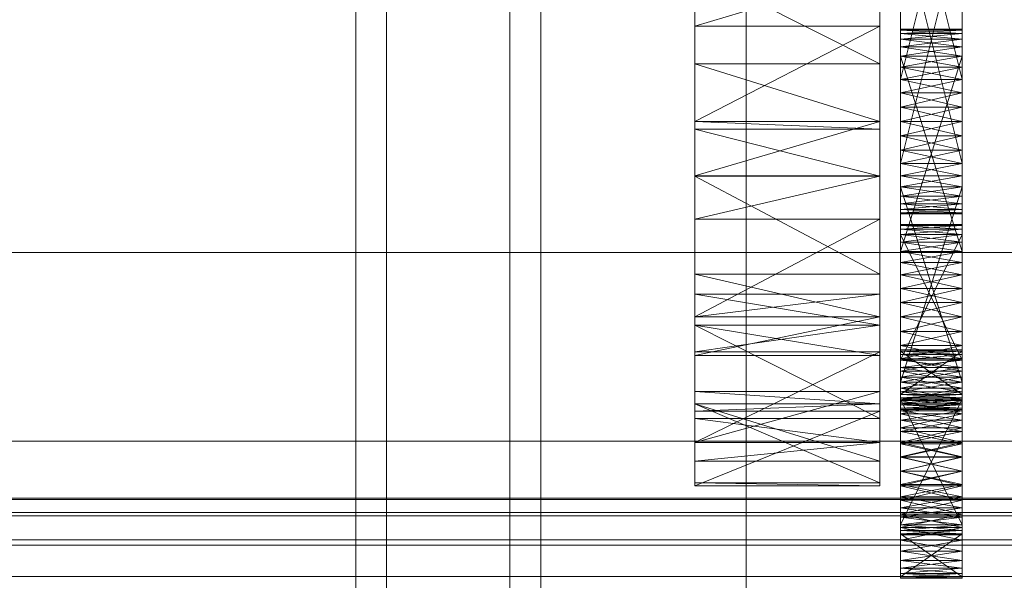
# Model space of a CAD drawing. Header units: millimetres. Extents: x -4738 to 65662, y -68080 to 6847.
# Tile 391 of 656: x 1364 to 1460, y -34729 to -34674. Entities that reach past the tile are written whole.
import ezdxf

# ---------------------------------------------------------------- set-up
doc = ezdxf.new("R2010")
doc.units = ezdxf.units.MM
doc.layers.add('frontal_C03', color=7, linetype='Continuous', lineweight=0)
doc.layers.add('frontal_secador', color=7, linetype='Continuous', lineweight=0)

msp = doc.modelspace()

# ---------------------------------------------------------------- linework, layer by layer
at = {"layer": 'frontal_C03'}
for p, q in [((1435, -34954.179), (1435, -32259.264)), ((1435, -32263.162), (1435, -34958.077)), ((1435, -35437.51), (1435, -32742.595)), ((1435, -32746.492), (1435, -35441.408)), ((-1575.677, -34696.815), (1575.677, -34696.815)), ((-1699.4, -34715.169), (1699.4, -34715.169)), ((1496, -34720.716), (-1496, -34720.716)), ((1496, -34720.834), (-1496, -34720.834)), ((1496, -34722.1), (-1496, -34722.1)), ((1496, -34722.435), (-1496, -34722.435)), ((1496, -34724.774), (-1496, -34724.774)), ((1496, -34725.276), (-1496, -34725.276)), ((-1496, -34728.332), (1496, -34728.332))]:
    msp.add_line(p, q, dxfattribs=at)
at = {"layer": 'frontal_secador'}
for p, q in [((1400, -36000), (1400, -33000)), ((1397, -35940), (1397, -33075)), ((1400, -36000), (1400, -33075)), ((1400, -35940), (1400, -33075)), ((1400, -36000), (1400, -33250)), ((1400, -35140), (1400, -34540)), ((1412, -35140), (1412, -34540)), ((1400, -35134), (1400, -34546)), ((1430, -34711.527), (1430, -34577.639)), ((1448, -34577.639), (1448, -34711.527)), ((1400, -34990), (1400, -34600)), ((1415, -34990), (1415, -34600)), ((1400, -34987), (1400, -34603)), ((1430, -34645.858), (1430, -34689.361)), ((1430, -34645.858), (1430, -34711.527)), ((1448, -34689.361), (1448, -34645.858)), ((1448, -34711.527), (1448, -34645.858)), ((1400, -35100), (1400, -34650)), ((1450, -34651.516), (1450, -34682.642)), ((1456, -34682.642), (1456, -34651.516)), ((1450, -34681.268), (1450, -34653.712)), ((1450, -34686.831), (1450, -34653.712)), ((1450, -34693.05), (1450, -34653.712)), ((1456, -34653.712), (1456, -34681.268)), ((1456, -34653.712), (1456, -34686.831)), ((1456, -34653.712), (1456, -34693.05)), ((1450, -34654.785), (1450, -34679.964)), ((1450, -34654.785), (1450, -34682.642)), ((1450, -34690.413), (1450, -34654.785)), ((1456, -34679.964), (1456, -34654.785)), ((1456, -34682.642), (1456, -34654.785)), ((1456, -34654.785), (1456, -34690.413)), ((1450, -34681.268), (1450, -34655.99)), ((1450, -34655.99), (1450, -34679.964)), ((1456, -34655.99), (1450, -34679.964)), ((1456, -34679.964), (1450, -34655.99)), ((1456, -34655.99), (1456, -34681.268)), ((1456, -34679.964), (1456, -34655.99)), ((1450, -34690.413), (1450, -34660.075)), ((1456, -34660.075), (1456, -34690.413)), ((1450, -34661.483), (1450, -34689.34)), ((1450, -34661.483), (1450, -34691.331)), ((1450, -34661.483), (1450, -34693.05)), ((1456, -34689.34), (1456, -34661.483)), ((1456, -34691.331), (1456, -34661.483)), ((1456, -34693.05), (1456, -34661.483)), ((1450, -34688.135), (1450, -34662.857)), ((1450, -34690.413), (1450, -34662.857)), ((1456, -34662.857), (1456, -34688.135)), ((1456, -34662.857), (1456, -34690.413)), ((1450, -34664.161), (1450, -34689.34)), ((1450, -34688.135), (1450, -34664.161)), ((1456, -34688.135), (1450, -34664.161)), ((1456, -34664.161), (1450, -34688.135)), ((1456, -34689.34), (1456, -34664.161)), ((1456, -34664.161), (1456, -34688.135)), ((1430, -34669.365), (1430, -34684.806)), ((1430, -34678.435), (1430, -34669.365)), ((1430, -34689.361), (1430, -34669.365)), ((1430, -34669.365), (1430, -34674.777)), ((1430, -34703.89), (1430, -34669.365)), ((1430, -34711.527), (1430, -34669.365)), ((1448, -34669.365), (1430, -34674.777)), ((1448, -34678.435), (1430, -34669.365)), ((1448, -34684.806), (1448, -34669.365)), ((1448, -34669.365), (1448, -34678.435)), ((1448, -34669.365), (1448, -34689.361)), ((1448, -34674.777), (1448, -34669.365)), ((1448, -34669.365), (1448, -34703.89)), ((1448, -34669.365), (1448, -34711.527)), ((1430, -34689.353), (1430, -34674.777)), ((1430, -34674.777), (1430, -34684.05)), ((1430, -34689.361), (1430, -34674.777)), ((1448, -34674.777), (1430, -34674.777)), ((1448, -34674.777), (1430, -34684.05)), ((1448, -34674.777), (1448, -34689.353)), ((1448, -34684.05), (1448, -34674.777)), ((1448, -34674.777), (1448, -34689.361)), ((1450, -34675.16), (1450, -34675.05)), ((1456, -34675.16), (1450, -34675.05)), ((1456, -34675.05), (1450, -34675.05)), ((1456, -34675.05), (1450, -34675.16)), ((1450, -34675.05), (1450, -34675.49)), ((1450, -34675.05), (1450, -34676.768)), ((1450, -34675.05), (1450, -34698.99)), ((1450, -34681.268), (1450, -34675.05)), ((1450, -34675.16), (1450, -34676.031)), ((1450, -34675.49), (1450, -34675.16)), ((1450, -34675.16), (1450, -34677.686)), ((1456, -34675.49), (1450, -34675.16)), ((1456, -34675.16), (1450, -34675.16)), ((1456, -34675.16), (1450, -34675.49)), ((1450, -34676.031), (1450, -34675.49)), ((1456, -34676.031), (1450, -34675.49)), ((1456, -34675.49), (1450, -34675.49)), ((1456, -34675.49), (1450, -34676.031)), ((1450, -34675.49), (1450, -34676.768)), ((1456, -34675.16), (1456, -34675.05)), ((1456, -34675.49), (1456, -34675.05)), ((1456, -34676.768), (1456, -34675.05)), ((1456, -34698.99), (1456, -34675.05)), ((1456, -34675.05), (1456, -34681.268)), ((1456, -34676.031), (1456, -34675.16)), ((1456, -34675.16), (1456, -34675.49)), ((1456, -34677.686), (1456, -34675.16)), ((1456, -34675.49), (1456, -34676.031)), ((1456, -34676.768), (1456, -34675.49)), ((1450, -34676.031), (1450, -34677.686)), ((1450, -34676.768), (1450, -34676.031)), ((1450, -34697.785), (1450, -34676.031)), ((1450, -34703.075), (1450, -34676.031)), ((1450, -34676.031), (1450, -34688.135)), ((1450, -34711.635), (1450, -34676.031)), ((1456, -34676.768), (1450, -34676.031)), ((1456, -34676.031), (1450, -34676.031)), ((1456, -34676.031), (1450, -34676.768)), ((1450, -34677.686), (1450, -34676.768)), ((1456, -34677.686), (1450, -34676.768)), ((1456, -34676.768), (1450, -34676.768)), ((1456, -34676.768), (1450, -34677.686)), ((1450, -34676.768), (1450, -34696.712)), ((1450, -34678.76), (1450, -34676.768)), ((1450, -34676.768), (1450, -34698.99)), ((1450, -34681.268), (1450, -34676.768)), ((1456, -34677.686), (1456, -34676.031)), ((1456, -34676.031), (1456, -34676.768)), ((1456, -34676.031), (1456, -34697.785)), ((1456, -34676.031), (1456, -34703.075)), ((1456, -34688.135), (1456, -34676.031)), ((1456, -34676.031), (1456, -34711.635)), ((1456, -34676.768), (1456, -34677.686)), ((1456, -34696.712), (1456, -34676.768)), ((1456, -34676.768), (1456, -34678.76)), ((1456, -34698.99), (1456, -34676.768)), ((1456, -34676.768), (1456, -34681.268)), ((1450, -34677.686), (1450, -34679.964)), ((1450, -34678.76), (1450, -34677.686)), ((1450, -34697.785), (1450, -34677.686)), ((1450, -34677.686), (1450, -34696.712)), ((1450, -34677.686), (1450, -34682.642)), ((1450, -34677.686), (1450, -34688.135)), ((1456, -34678.76), (1450, -34677.686)), ((1456, -34677.686), (1450, -34677.686)), ((1456, -34677.686), (1450, -34696.712)), ((1456, -34696.712), (1450, -34677.686)), ((1456, -34677.686), (1450, -34678.76)), ((1456, -34679.964), (1456, -34677.686)), ((1456, -34677.686), (1456, -34678.76)), ((1456, -34677.686), (1456, -34697.785)), ((1456, -34696.712), (1456, -34677.686)), ((1456, -34682.642), (1456, -34677.686)), ((1456, -34688.135), (1456, -34677.686)), ((1430, -34678.435), (1430, -34684.806)), ((1430, -34684.05), (1430, -34678.435)), ((1448, -34684.05), (1430, -34678.435)), ((1448, -34678.435), (1430, -34678.435)), ((1448, -34684.806), (1448, -34678.435)), ((1448, -34678.435), (1448, -34684.05)), ((1450, -34679.964), (1450, -34678.76)), ((1456, -34679.964), (1450, -34678.76)), ((1456, -34678.76), (1450, -34678.76)), ((1450, -34681.268), (1450, -34678.76)), ((1456, -34678.76), (1450, -34679.964)), ((1456, -34678.76), (1456, -34679.964)), ((1456, -34678.76), (1456, -34681.268)), ((1450, -34679.964), (1450, -34681.268)), ((1456, -34679.964), (1450, -34679.964)), ((1456, -34679.964), (1450, -34681.268)), ((1450, -34679.964), (1450, -34682.642)), ((1456, -34681.268), (1450, -34679.964)), ((1456, -34681.268), (1456, -34679.964)), ((1456, -34682.642), (1456, -34679.964)), ((1450, -34684.05), (1450, -34681.268)), ((1450, -34681.268), (1450, -34682.642)), ((1450, -34686.831), (1450, -34681.268)), ((1456, -34681.268), (1450, -34681.268)), ((1456, -34681.268), (1450, -34682.642)), ((1456, -34682.642), (1450, -34681.268)), ((1450, -34711.094), (1450, -34681.268)), ((1450, -34681.268), (1450, -34698.99)), ((1456, -34681.268), (1456, -34684.05)), ((1456, -34682.642), (1456, -34681.268)), ((1456, -34681.268), (1456, -34686.831)), ((1456, -34681.268), (1456, -34711.094)), ((1456, -34698.99), (1456, -34681.268)), ((1450, -34682.642), (1450, -34684.05)), ((1456, -34682.642), (1450, -34682.642)), ((1456, -34682.642), (1450, -34684.05)), ((1450, -34682.642), (1450, -34685.457)), ((1450, -34682.642), (1450, -34688.135)), ((1456, -34684.05), (1450, -34682.642)), ((1450, -34682.642), (1450, -34692.069)), ((1450, -34682.642), (1450, -34690.413)), ((1456, -34684.05), (1456, -34682.642)), ((1456, -34685.457), (1456, -34682.642)), ((1456, -34688.135), (1456, -34682.642)), ((1456, -34692.069), (1456, -34682.642)), ((1456, -34690.413), (1456, -34682.642)), ((1430, -34684.05), (1430, -34689.353)), ((1430, -34684.806), (1430, -34684.05)), ((1448, -34684.05), (1430, -34684.05)), ((1448, -34684.05), (1430, -34689.353)), ((1448, -34684.806), (1430, -34684.05)), ((1448, -34689.353), (1448, -34684.05)), ((1448, -34684.05), (1448, -34684.806)), ((1450, -34686.831), (1450, -34684.05)), ((1450, -34684.05), (1450, -34685.457)), ((1456, -34684.05), (1450, -34684.05)), ((1456, -34684.05), (1450, -34685.457)), ((1456, -34685.457), (1450, -34684.05)), ((1456, -34684.05), (1456, -34686.831)), ((1456, -34685.457), (1456, -34684.05)), ((1430, -34689.361), (1430, -34684.806)), ((1448, -34689.361), (1430, -34684.806)), ((1448, -34684.806), (1430, -34684.806)), ((1448, -34684.806), (1448, -34689.361)), ((1450, -34685.457), (1450, -34686.831)), ((1456, -34685.457), (1450, -34685.457)), ((1456, -34685.457), (1450, -34686.831)), ((1450, -34685.457), (1450, -34688.135)), ((1456, -34686.831), (1450, -34685.457)), ((1456, -34686.831), (1456, -34685.457)), ((1456, -34688.135), (1456, -34685.457)), ((1450, -34689.34), (1450, -34686.831)), ((1450, -34686.831), (1450, -34688.135)), ((1450, -34691.331), (1450, -34686.831)), ((1450, -34693.05), (1450, -34686.831)), ((1456, -34686.831), (1450, -34686.831)), ((1456, -34686.831), (1450, -34688.135)), ((1456, -34688.135), (1450, -34686.831)), ((1450, -34711.094), (1450, -34686.831)), ((1456, -34686.831), (1456, -34689.34)), ((1456, -34688.135), (1456, -34686.831)), ((1456, -34686.831), (1456, -34691.331)), ((1456, -34686.831), (1456, -34693.05)), ((1456, -34686.831), (1456, -34711.094)), ((1450, -34689.34), (1450, -34688.135)), ((1456, -34688.135), (1450, -34688.135)), ((1456, -34688.135), (1450, -34689.34)), ((1456, -34689.34), (1450, -34688.135)), ((1450, -34688.135), (1450, -34690.413)), ((1450, -34688.135), (1450, -34710.357)), ((1450, -34688.135), (1450, -34711.635)), ((1450, -34688.135), (1450, -34692.069)), ((1456, -34688.135), (1456, -34689.34)), ((1456, -34690.413), (1456, -34688.135)), ((1456, -34710.357), (1456, -34688.135)), ((1456, -34711.635), (1456, -34688.135)), ((1456, -34692.069), (1456, -34688.135)), ((1448, -34689.353), (1430, -34689.353)), ((1448, -34689.353), (1430, -34689.361)), ((1430, -34689.361), (1430, -34700.859)), ((1430, -34698.895), (1430, -34689.361)), ((1430, -34703.89), (1430, -34689.361)), ((1430, -34689.361), (1430, -34693.572)), ((1430, -34689.361), (1430, -34711.527)), ((1448, -34689.361), (1430, -34689.361)), ((1448, -34689.361), (1430, -34693.572)), ((1448, -34698.895), (1430, -34689.361)), ((1448, -34700.859), (1448, -34689.361)), ((1448, -34689.361), (1448, -34698.895)), ((1448, -34689.361), (1448, -34703.89)), ((1448, -34693.572), (1448, -34689.361)), ((1448, -34711.527), (1448, -34689.361)), ((1450, -34691.331), (1450, -34689.34)), ((1450, -34689.34), (1450, -34690.413)), ((1456, -34689.34), (1450, -34689.34)), ((1456, -34689.34), (1450, -34690.413)), ((1456, -34690.413), (1450, -34689.34)), ((1450, -34709.439), (1450, -34689.34)), ((1450, -34711.094), (1450, -34689.34)), ((1456, -34689.34), (1456, -34691.331)), ((1456, -34690.413), (1456, -34689.34)), ((1456, -34689.34), (1456, -34709.439)), ((1456, -34689.34), (1456, -34711.094)), ((1450, -34690.413), (1450, -34691.331)), ((1456, -34690.413), (1450, -34690.413)), ((1456, -34690.413), (1450, -34691.331)), ((1456, -34691.331), (1450, -34690.413)), ((1450, -34690.413), (1450, -34710.357)), ((1450, -34709.439), (1450, -34690.413)), ((1456, -34709.439), (1450, -34690.413)), ((1456, -34690.413), (1450, -34709.439)), ((1450, -34692.069), (1450, -34690.413)), ((1450, -34692.939), (1450, -34690.413)), ((1456, -34691.331), (1456, -34690.413)), ((1456, -34710.357), (1456, -34690.413)), ((1456, -34690.413), (1456, -34709.439)), ((1456, -34690.413), (1456, -34692.069)), ((1456, -34690.413), (1456, -34692.939)), ((1450, -34692.609), (1450, -34691.331)), ((1450, -34691.331), (1450, -34692.069)), ((1450, -34693.05), (1450, -34691.331)), ((1456, -34691.331), (1450, -34691.331)), ((1456, -34691.331), (1450, -34692.069)), ((1456, -34692.069), (1450, -34691.331)), ((1450, -34692.069), (1450, -34692.609)), ((1456, -34692.069), (1450, -34692.069)), ((1456, -34692.069), (1450, -34692.609)), ((1456, -34692.609), (1450, -34692.069)), ((1450, -34692.939), (1450, -34692.069)), ((1456, -34691.331), (1456, -34692.609)), ((1456, -34692.069), (1456, -34691.331)), ((1456, -34691.331), (1456, -34693.05)), ((1456, -34692.609), (1456, -34692.069)), ((1456, -34692.069), (1456, -34692.939)), ((1450, -34693.05), (1450, -34692.609)), ((1450, -34692.609), (1450, -34692.939)), ((1456, -34692.609), (1450, -34692.609)), ((1456, -34692.609), (1450, -34692.939)), ((1456, -34692.939), (1450, -34692.609)), ((1450, -34692.939), (1450, -34693.05)), ((1456, -34692.939), (1450, -34692.939)), ((1456, -34692.939), (1450, -34693.05)), ((1456, -34693.05), (1450, -34692.939)), ((1456, -34693.05), (1450, -34693.05)), ((1456, -34692.609), (1456, -34693.05)), ((1456, -34692.939), (1456, -34692.609)), ((1456, -34693.05), (1456, -34692.939)), ((1430, -34706.827), (1430, -34693.572)), ((1430, -34693.572), (1430, -34703.075)), ((1430, -34703.89), (1430, -34693.572)), ((1448, -34693.572), (1430, -34693.572)), ((1448, -34693.572), (1430, -34703.075)), ((1448, -34693.572), (1448, -34706.827)), ((1448, -34703.075), (1448, -34693.572)), ((1448, -34693.572), (1448, -34703.89)), ((1450, -34694.186), (1450, -34694.075)), ((1456, -34694.186), (1450, -34694.075)), ((1456, -34694.075), (1450, -34694.075)), ((1456, -34694.075), (1450, -34694.186)), ((1450, -34694.075), (1450, -34694.516)), ((1456, -34694.186), (1456, -34694.075)), ((1456, -34694.516), (1456, -34694.075)), ((1450, -34694.186), (1450, -34695.056)), ((1450, -34694.516), (1450, -34694.186)), ((1450, -34708.01), (1450, -34694.186)), ((1450, -34694.186), (1450, -34698.99)), ((1450, -34712.51), (1450, -34694.186)), ((1450, -34694.186), (1450, -34709.439)), ((1450, -34722.572), (1450, -34694.186)), ((1456, -34694.516), (1450, -34694.186)), ((1456, -34694.186), (1450, -34694.186)), ((1456, -34694.186), (1450, -34694.516)), ((1450, -34695.056), (1450, -34694.516)), ((1456, -34695.056), (1450, -34694.516)), ((1456, -34694.516), (1450, -34694.516)), ((1456, -34694.516), (1450, -34695.056)), ((1450, -34694.516), (1450, -34707.272)), ((1450, -34695.794), (1450, -34694.516)), ((1450, -34694.516), (1450, -34708.927)), ((1450, -34697.785), (1450, -34694.516)), ((1450, -34703.075), (1450, -34694.516)), ((1450, -34695.056), (1450, -34696.712)), ((1450, -34695.794), (1450, -34695.056)), ((1450, -34708.01), (1450, -34695.056)), ((1450, -34695.056), (1450, -34707.272)), ((1450, -34695.056), (1450, -34698.99)), ((1456, -34695.794), (1450, -34695.056)), ((1456, -34695.056), (1450, -34695.056)), ((1456, -34695.056), (1450, -34707.272)), ((1456, -34707.272), (1450, -34695.056)), ((1456, -34695.056), (1450, -34695.794)), ((1456, -34695.056), (1456, -34694.186)), ((1456, -34694.186), (1456, -34694.516)), ((1456, -34694.186), (1456, -34708.01)), ((1456, -34698.99), (1456, -34694.186)), ((1456, -34694.186), (1456, -34712.51)), ((1456, -34709.439), (1456, -34694.186)), ((1456, -34694.186), (1456, -34722.572)), ((1456, -34694.516), (1456, -34695.056)), ((1456, -34707.272), (1456, -34694.516)), ((1456, -34694.516), (1456, -34695.794)), ((1456, -34708.927), (1456, -34694.516)), ((1456, -34694.516), (1456, -34697.785)), ((1456, -34694.516), (1456, -34703.075)), ((1456, -34696.712), (1456, -34695.056)), ((1456, -34695.056), (1456, -34695.794)), ((1456, -34695.056), (1456, -34708.01)), ((1456, -34707.272), (1456, -34695.056)), ((1456, -34698.99), (1456, -34695.056)), ((1450, -34696.712), (1450, -34695.794)), ((1456, -34696.712), (1450, -34695.794)), ((1456, -34695.794), (1450, -34695.794)), ((1450, -34697.785), (1450, -34695.794)), ((1456, -34695.794), (1450, -34696.712)), ((1456, -34695.794), (1456, -34696.712)), ((1456, -34695.794), (1456, -34697.785)), ((1450, -34696.712), (1450, -34697.785)), ((1456, -34696.712), (1450, -34696.712)), ((1456, -34696.712), (1450, -34697.785)), ((1450, -34696.712), (1450, -34698.99)), ((1456, -34697.785), (1450, -34696.712)), ((1456, -34697.785), (1456, -34696.712)), ((1456, -34698.99), (1456, -34696.712)), ((1450, -34700.294), (1450, -34697.785)), ((1450, -34697.785), (1450, -34698.99)), ((1450, -34703.075), (1450, -34697.785)), ((1456, -34697.785), (1450, -34697.785)), ((1456, -34697.785), (1450, -34698.99)), ((1456, -34698.99), (1450, -34697.785)), ((1456, -34697.785), (1456, -34700.294)), ((1456, -34698.99), (1456, -34697.785)), ((1456, -34697.785), (1456, -34703.075)), ((1430, -34698.895), (1430, -34700.859)), ((1430, -34703.075), (1430, -34698.895)), ((1448, -34703.075), (1430, -34698.895)), ((1448, -34698.895), (1430, -34698.895)), ((1448, -34700.859), (1448, -34698.895)), ((1448, -34698.895), (1448, -34703.075)), ((1450, -34698.99), (1450, -34700.294)), ((1456, -34698.99), (1450, -34698.99)), ((1456, -34698.99), (1450, -34700.294)), ((1450, -34698.99), (1450, -34701.668)), ((1450, -34698.99), (1450, -34704.483)), ((1450, -34698.99), (1450, -34709.439)), ((1456, -34700.294), (1450, -34698.99)), ((1450, -34698.99), (1450, -34711.094)), ((1456, -34700.294), (1456, -34698.99)), ((1456, -34701.668), (1456, -34698.99)), ((1456, -34704.483), (1456, -34698.99)), ((1456, -34709.439), (1456, -34698.99)), ((1456, -34711.094), (1456, -34698.99)), ((1450, -34703.075), (1450, -34700.294)), ((1450, -34700.294), (1450, -34701.668)), ((1456, -34700.294), (1450, -34700.294)), ((1456, -34700.294), (1450, -34701.668)), ((1456, -34701.668), (1450, -34700.294)), ((1456, -34700.294), (1456, -34703.075)), ((1456, -34701.668), (1456, -34700.294)), ((1430, -34700.859), (1430, -34703.075)), ((1430, -34703.89), (1430, -34700.859)), ((1448, -34703.89), (1430, -34700.859)), ((1448, -34700.859), (1430, -34700.859)), ((1448, -34700.859), (1430, -34703.075)), ((1448, -34703.075), (1448, -34700.859)), ((1448, -34700.859), (1448, -34703.89)), ((1450, -34701.668), (1450, -34703.075)), ((1456, -34701.668), (1450, -34701.668)), ((1456, -34701.668), (1450, -34703.075)), ((1450, -34701.668), (1450, -34704.483)), ((1456, -34703.075), (1450, -34701.668)), ((1456, -34703.075), (1456, -34701.668)), ((1456, -34704.483), (1456, -34701.668)), ((1430, -34703.075), (1430, -34706.827)), ((1448, -34703.075), (1430, -34703.075)), ((1448, -34703.075), (1430, -34706.827)), ((1448, -34706.827), (1448, -34703.075)), ((1450, -34705.857), (1450, -34703.075)), ((1450, -34703.075), (1450, -34704.483)), ((1450, -34708.365), (1450, -34703.075)), ((1450, -34711.635), (1450, -34703.075)), ((1456, -34703.075), (1450, -34703.075)), ((1456, -34703.075), (1450, -34704.483)), ((1456, -34704.483), (1450, -34703.075)), ((1450, -34724.18), (1450, -34703.075)), ((1450, -34703.075), (1450, -34708.927)), ((1456, -34703.075), (1456, -34705.857)), ((1456, -34704.483), (1456, -34703.075)), ((1456, -34703.075), (1456, -34708.365)), ((1456, -34703.075), (1456, -34711.635)), ((1456, -34703.075), (1456, -34724.18)), ((1456, -34708.927), (1456, -34703.075)), ((1430, -34706.827), (1430, -34703.89)), ((1430, -34703.89), (1430, -34710.317)), ((1430, -34712.954), (1430, -34703.89)), ((1430, -34711.527), (1430, -34703.89)), ((1430, -34703.89), (1430, -34706.486)), ((1448, -34706.827), (1430, -34703.89)), ((1448, -34703.89), (1430, -34703.89)), ((1448, -34703.89), (1430, -34706.486)), ((1448, -34712.954), (1430, -34703.89)), ((1448, -34703.89), (1448, -34706.827)), ((1448, -34710.317), (1448, -34703.89)), ((1448, -34703.89), (1448, -34712.954)), ((1448, -34703.89), (1448, -34711.527)), ((1448, -34706.486), (1448, -34703.89)), ((1450, -34704.483), (1450, -34705.857)), ((1456, -34704.483), (1450, -34704.483)), ((1456, -34704.483), (1450, -34705.857)), ((1450, -34704.483), (1450, -34707.161)), ((1450, -34704.483), (1450, -34709.439)), ((1456, -34705.857), (1450, -34704.483)), ((1456, -34705.857), (1456, -34704.483)), ((1456, -34707.161), (1456, -34704.483)), ((1456, -34709.439), (1456, -34704.483)), ((1430, -34717.124), (1430, -34706.486)), ((1430, -34706.486), (1430, -34715.291)), ((1430, -34711.527), (1430, -34706.486)), ((1448, -34706.486), (1430, -34706.486)), ((1448, -34706.486), (1430, -34715.291)), ((1448, -34706.486), (1448, -34717.124)), ((1448, -34715.291), (1448, -34706.486)), ((1448, -34706.486), (1448, -34711.527)), ((1450, -34708.365), (1450, -34705.857)), ((1450, -34705.857), (1450, -34707.161)), ((1456, -34705.857), (1450, -34705.857)), ((1456, -34705.857), (1450, -34707.161)), ((1456, -34707.161), (1450, -34705.857)), ((1450, -34706.402), (1450, -34706.291)), ((1456, -34706.402), (1450, -34706.291)), ((1456, -34706.291), (1450, -34706.291)), ((1456, -34706.291), (1450, -34706.402)), ((1450, -34706.291), (1450, -34710.611)), ((1450, -34706.731), (1450, -34706.291)), ((1450, -34706.291), (1450, -34711.481)), ((1450, -34708.01), (1450, -34706.291)), ((1450, -34706.402), (1450, -34707.272)), ((1450, -34706.731), (1450, -34706.402)), ((1450, -34710.941), (1450, -34706.402)), ((1450, -34706.402), (1450, -34710.611)), ((1450, -34706.402), (1450, -34708.927)), ((1450, -34706.402), (1450, -34713.883)), ((1450, -34714.21), (1450, -34706.402)), ((1450, -34706.402), (1450, -34723.31)), ((1450, -34724.79), (1450, -34706.402)), ((1456, -34706.731), (1450, -34706.402)), ((1456, -34706.402), (1450, -34706.402)), ((1456, -34706.402), (1450, -34710.611)), ((1456, -34710.611), (1450, -34706.402)), ((1456, -34706.402), (1450, -34706.731)), ((1456, -34705.857), (1456, -34708.365)), ((1456, -34707.161), (1456, -34705.857)), ((1456, -34706.402), (1456, -34706.291)), ((1456, -34710.611), (1456, -34706.291)), ((1456, -34706.291), (1456, -34706.731)), ((1456, -34711.481), (1456, -34706.291)), ((1456, -34706.291), (1456, -34708.01)), ((1456, -34707.272), (1456, -34706.402)), ((1456, -34706.402), (1456, -34706.731)), ((1456, -34706.402), (1456, -34710.941)), ((1456, -34710.611), (1456, -34706.402)), ((1456, -34708.927), (1456, -34706.402)), ((1456, -34713.883), (1456, -34706.402)), ((1456, -34706.402), (1456, -34714.21)), ((1456, -34723.31), (1456, -34706.402)), ((1456, -34706.402), (1456, -34724.79)), ((1448, -34706.827), (1430, -34706.827)), ((1450, -34707.272), (1450, -34706.731)), ((1456, -34707.272), (1450, -34706.731)), ((1456, -34706.731), (1450, -34706.731)), ((1450, -34708.01), (1450, -34706.731)), ((1456, -34706.731), (1450, -34707.272)), ((1450, -34707.161), (1450, -34708.365)), ((1456, -34707.161), (1450, -34707.161)), ((1456, -34707.161), (1450, -34708.365)), ((1450, -34707.161), (1450, -34709.439)), ((1456, -34708.365), (1450, -34707.161)), ((1450, -34707.272), (1450, -34708.01)), ((1456, -34707.272), (1450, -34707.272)), ((1456, -34707.272), (1450, -34708.01)), ((1450, -34707.272), (1450, -34708.927)), ((1456, -34708.01), (1450, -34707.272)), ((1456, -34706.731), (1456, -34707.272)), ((1456, -34706.731), (1456, -34708.01)), ((1456, -34708.365), (1456, -34707.161)), ((1456, -34709.439), (1456, -34707.161)), ((1456, -34708.01), (1456, -34707.272)), ((1456, -34708.927), (1456, -34707.272)), ((1450, -34710.001), (1450, -34708.01)), ((1450, -34708.01), (1450, -34708.927)), ((1450, -34712.51), (1450, -34708.01)), ((1456, -34708.01), (1450, -34708.01)), ((1456, -34708.01), (1450, -34708.927)), ((1456, -34708.927), (1450, -34708.01)), ((1450, -34708.01), (1450, -34711.481)), ((1450, -34718.072), (1450, -34708.01)), ((1450, -34710.357), (1450, -34708.365)), ((1450, -34708.365), (1450, -34709.439)), ((1450, -34711.635), (1450, -34708.365)), ((1456, -34708.365), (1450, -34708.365)), ((1456, -34708.365), (1450, -34709.439)), ((1456, -34709.439), (1450, -34708.365)), ((1450, -34724.18), (1450, -34708.365)), ((1456, -34708.01), (1456, -34710.001)), ((1456, -34708.927), (1456, -34708.01)), ((1456, -34708.01), (1456, -34712.51)), ((1456, -34711.481), (1456, -34708.01)), ((1456, -34708.01), (1456, -34718.072)), ((1456, -34708.365), (1456, -34710.357)), ((1456, -34709.439), (1456, -34708.365)), ((1456, -34708.365), (1456, -34711.635)), ((1456, -34708.365), (1456, -34724.18)), ((1450, -34708.927), (1450, -34710.001)), ((1456, -34708.927), (1450, -34708.927)), ((1456, -34708.927), (1450, -34710.001)), ((1450, -34708.927), (1450, -34711.205)), ((1450, -34708.927), (1450, -34713.883)), ((1456, -34710.001), (1450, -34708.927)), ((1450, -34708.927), (1450, -34719.377)), ((1450, -34708.927), (1450, -34724.18)), ((1456, -34710.001), (1456, -34708.927)), ((1456, -34711.205), (1456, -34708.927)), ((1456, -34713.883), (1456, -34708.927)), ((1456, -34719.377), (1456, -34708.927)), ((1456, -34724.18), (1456, -34708.927)), ((1430, -34712.954), (1430, -34710.317)), ((1430, -34710.317), (1430, -34715.291)), ((1430, -34711.527), (1430, -34710.317)), ((1448, -34711.527), (1430, -34710.317)), ((1448, -34710.317), (1430, -34710.317)), ((1448, -34710.317), (1430, -34715.291)), ((1448, -34710.317), (1448, -34712.954)), ((1448, -34715.291), (1448, -34710.317)), ((1448, -34710.317), (1448, -34711.527)), ((1450, -34710.357), (1450, -34709.439)), ((1456, -34709.439), (1450, -34709.439)), ((1456, -34709.439), (1450, -34710.357)), ((1456, -34710.357), (1450, -34709.439)), ((1450, -34709.439), (1450, -34711.094)), ((1450, -34709.439), (1450, -34723.85)), ((1450, -34709.439), (1450, -34724.291)), ((1450, -34709.439), (1450, -34722.572)), ((1450, -34709.439), (1450, -34711.965)), ((1450, -34712.51), (1450, -34710.001)), ((1450, -34710.001), (1450, -34711.205)), ((1456, -34710.001), (1450, -34710.001)), ((1456, -34710.001), (1450, -34711.205)), ((1456, -34711.205), (1450, -34710.001)), ((1450, -34711.635), (1450, -34710.357)), ((1450, -34710.357), (1450, -34711.094)), ((1456, -34710.357), (1450, -34710.357)), ((1456, -34710.357), (1450, -34711.094)), ((1456, -34711.094), (1450, -34710.357)), ((1450, -34723.31), (1450, -34710.357)), ((1450, -34724.18), (1450, -34710.357)), ((1456, -34709.439), (1456, -34710.357)), ((1456, -34711.094), (1456, -34709.439)), ((1456, -34723.85), (1456, -34709.439)), ((1456, -34724.291), (1456, -34709.439)), ((1456, -34722.572), (1456, -34709.439)), ((1456, -34711.965), (1456, -34709.439)), ((1456, -34710.001), (1456, -34712.51)), ((1456, -34711.205), (1456, -34710.001)), ((1456, -34710.357), (1456, -34711.635)), ((1456, -34711.094), (1456, -34710.357)), ((1456, -34710.357), (1456, -34723.31)), ((1456, -34710.357), (1456, -34724.18)), ((1450, -34710.611), (1450, -34710.941)), ((1456, -34710.611), (1450, -34710.611)), ((1456, -34710.611), (1450, -34710.941)), ((1450, -34710.611), (1450, -34711.481)), ((1456, -34710.941), (1450, -34710.611)), ((1450, -34712.219), (1450, -34710.941)), ((1450, -34710.941), (1450, -34711.481)), ((1450, -34714.21), (1450, -34710.941)), ((1456, -34710.941), (1450, -34710.941)), ((1456, -34710.941), (1450, -34711.481)), ((1456, -34711.481), (1450, -34710.941)), ((1450, -34711.094), (1450, -34711.635)), ((1456, -34711.094), (1450, -34711.094)), ((1456, -34711.094), (1450, -34711.635)), ((1456, -34711.635), (1450, -34711.094)), ((1450, -34711.094), (1450, -34723.85)), ((1450, -34723.31), (1450, -34711.094)), ((1456, -34723.31), (1450, -34711.094)), ((1456, -34711.094), (1450, -34723.31)), ((1450, -34711.965), (1450, -34711.094)), ((1450, -34711.205), (1450, -34712.51)), ((1456, -34711.205), (1450, -34711.205)), ((1456, -34711.205), (1450, -34712.51)), ((1450, -34711.205), (1450, -34713.883)), ((1456, -34712.51), (1450, -34711.205)), ((1456, -34710.941), (1456, -34710.611)), ((1456, -34711.481), (1456, -34710.611)), ((1456, -34710.941), (1456, -34712.219)), ((1456, -34711.481), (1456, -34710.941)), ((1456, -34710.941), (1456, -34714.21)), ((1456, -34711.635), (1456, -34711.094)), ((1456, -34723.85), (1456, -34711.094)), ((1456, -34711.094), (1456, -34723.31)), ((1456, -34711.094), (1456, -34711.965)), ((1456, -34712.51), (1456, -34711.205)), ((1456, -34713.883), (1456, -34711.205)), ((1430, -34717.124), (1430, -34711.527)), ((1430, -34711.527), (1430, -34712.256)), ((1430, -34719.235), (1430, -34711.527)), ((1448, -34717.124), (1430, -34711.527)), ((1448, -34711.527), (1430, -34711.527)), ((1448, -34711.527), (1430, -34712.256)), ((1448, -34719.235), (1430, -34711.527)), ((1430, -34719.235), (1430, -34712.256)), ((1430, -34712.256), (1430, -34719.5)), ((1448, -34712.256), (1430, -34712.256)), ((1448, -34712.256), (1430, -34719.5)), ((1448, -34711.527), (1448, -34717.124)), ((1448, -34712.256), (1448, -34711.527)), ((1448, -34711.527), (1448, -34719.235)), ((1448, -34712.256), (1448, -34719.235)), ((1448, -34719.5), (1448, -34712.256)), ((1450, -34711.481), (1450, -34712.219)), ((1456, -34711.481), (1450, -34711.481)), ((1456, -34711.481), (1450, -34712.219)), ((1450, -34711.481), (1450, -34713.136)), ((1450, -34711.481), (1450, -34715.414)), ((1450, -34711.481), (1450, -34720.908)), ((1450, -34711.481), (1450, -34728.389)), ((1450, -34718.072), (1450, -34711.481)), ((1456, -34712.219), (1450, -34711.481)), ((1450, -34712.075), (1450, -34711.635)), ((1450, -34711.635), (1450, -34711.965)), ((1456, -34711.635), (1450, -34711.635)), ((1456, -34711.635), (1450, -34711.965)), ((1456, -34711.965), (1450, -34711.635)), ((1450, -34711.965), (1450, -34712.075)), ((1456, -34711.965), (1450, -34711.965)), ((1456, -34711.965), (1450, -34712.075)), ((1456, -34712.075), (1450, -34711.965)), ((1456, -34712.075), (1450, -34712.075)), ((1450, -34714.21), (1450, -34712.219)), ((1450, -34712.219), (1450, -34713.136)), ((1456, -34712.219), (1450, -34712.219)), ((1456, -34712.219), (1450, -34713.136)), ((1456, -34713.136), (1450, -34712.219)), ((1456, -34712.219), (1456, -34711.481)), ((1456, -34713.136), (1456, -34711.481)), ((1456, -34715.414), (1456, -34711.481)), ((1456, -34720.908), (1456, -34711.481)), ((1456, -34728.389), (1456, -34711.481)), ((1456, -34711.481), (1456, -34718.072)), ((1456, -34711.635), (1456, -34712.075)), ((1456, -34711.965), (1456, -34711.635)), ((1456, -34712.075), (1456, -34711.965)), ((1456, -34712.219), (1456, -34714.21)), ((1456, -34713.136), (1456, -34712.219)), ((1430, -34715.291), (1430, -34712.954)), ((1448, -34715.291), (1430, -34712.954)), ((1448, -34712.954), (1430, -34712.954)), ((1448, -34712.954), (1448, -34715.291)), ((1450, -34715.291), (1450, -34712.51)), ((1450, -34712.51), (1450, -34713.883)), ((1450, -34718.072), (1450, -34712.51)), ((1450, -34722.572), (1450, -34712.51)), ((1456, -34712.51), (1450, -34712.51)), ((1456, -34712.51), (1450, -34713.883)), ((1456, -34713.883), (1450, -34712.51)), ((1450, -34713.136), (1450, -34714.21)), ((1456, -34713.136), (1450, -34713.136)), ((1456, -34713.136), (1450, -34714.21)), ((1450, -34713.136), (1450, -34715.414)), ((1456, -34714.21), (1450, -34713.136)), ((1456, -34712.51), (1456, -34715.291)), ((1456, -34713.883), (1456, -34712.51)), ((1456, -34712.51), (1456, -34718.072)), ((1456, -34712.51), (1456, -34722.572)), ((1456, -34714.21), (1456, -34713.136)), ((1456, -34715.414), (1456, -34713.136)), ((1450, -34713.883), (1450, -34715.291)), ((1456, -34713.883), (1450, -34713.883)), ((1456, -34713.883), (1450, -34715.291)), ((1450, -34713.883), (1450, -34716.699)), ((1450, -34713.883), (1450, -34719.377)), ((1450, -34713.883), (1450, -34723.31)), ((1456, -34715.291), (1450, -34713.883)), ((1450, -34716.719), (1450, -34714.21)), ((1450, -34714.21), (1450, -34715.414)), ((1450, -34719.5), (1450, -34714.21)), ((1450, -34724.79), (1450, -34714.21)), ((1456, -34714.21), (1450, -34714.21)), ((1456, -34714.21), (1450, -34715.414)), ((1456, -34715.414), (1450, -34714.21)), ((1456, -34715.291), (1456, -34713.883)), ((1456, -34716.699), (1456, -34713.883)), ((1456, -34719.377), (1456, -34713.883)), ((1456, -34723.31), (1456, -34713.883)), ((1456, -34714.21), (1456, -34716.719)), ((1456, -34715.414), (1456, -34714.21)), ((1456, -34714.21), (1456, -34719.5)), ((1456, -34714.21), (1456, -34724.79)), ((1430, -34715.291), (1430, -34717.124)), ((1448, -34715.291), (1430, -34715.291)), ((1448, -34715.291), (1430, -34717.124)), ((1448, -34717.124), (1448, -34715.291)), ((1450, -34718.072), (1450, -34715.291)), ((1450, -34715.291), (1450, -34716.699)), ((1456, -34715.291), (1450, -34715.291)), ((1456, -34715.291), (1450, -34716.699)), ((1456, -34716.699), (1450, -34715.291)), ((1450, -34715.414), (1450, -34716.719)), ((1456, -34715.414), (1450, -34715.414)), ((1456, -34715.414), (1450, -34716.719)), ((1450, -34715.414), (1450, -34718.092)), ((1450, -34715.414), (1450, -34720.908)), ((1456, -34716.719), (1450, -34715.414)), ((1456, -34715.291), (1456, -34718.072)), ((1456, -34716.699), (1456, -34715.291)), ((1456, -34716.719), (1456, -34715.414)), ((1456, -34718.092), (1456, -34715.414)), ((1456, -34720.908), (1456, -34715.414)), ((1450, -34716.699), (1450, -34718.072)), ((1456, -34716.699), (1450, -34716.699)), ((1456, -34716.699), (1450, -34718.072)), ((1450, -34716.699), (1450, -34719.377)), ((1456, -34718.072), (1450, -34716.699)), ((1450, -34719.5), (1450, -34716.719)), ((1450, -34716.719), (1450, -34718.092)), ((1456, -34716.719), (1450, -34716.719)), ((1456, -34716.719), (1450, -34718.092)), ((1456, -34718.092), (1450, -34716.719)), ((1456, -34718.072), (1456, -34716.699)), ((1456, -34719.377), (1456, -34716.699)), ((1456, -34716.719), (1456, -34719.5)), ((1456, -34718.092), (1456, -34716.719)), ((1448, -34717.124), (1430, -34717.124)), ((1450, -34720.581), (1450, -34718.072)), ((1450, -34718.072), (1450, -34719.377)), ((1450, -34722.572), (1450, -34718.072)), ((1456, -34718.072), (1450, -34718.072)), ((1456, -34718.072), (1450, -34719.377)), ((1456, -34719.377), (1450, -34718.072)), ((1450, -34728.389), (1450, -34718.072)), ((1450, -34718.092), (1450, -34719.5)), ((1456, -34718.092), (1450, -34718.092)), ((1456, -34718.092), (1450, -34719.5)), ((1450, -34718.092), (1450, -34720.908)), ((1456, -34719.5), (1450, -34718.092)), ((1456, -34718.072), (1456, -34720.581)), ((1456, -34719.377), (1456, -34718.072)), ((1456, -34718.072), (1456, -34722.572)), ((1456, -34718.072), (1456, -34728.389)), ((1456, -34719.5), (1456, -34718.092)), ((1456, -34720.908), (1456, -34718.092)), ((1430, -34719.5), (1430, -34719.235)), ((1448, -34719.5), (1430, -34719.235)), ((1448, -34719.235), (1430, -34719.235)), ((1448, -34719.5), (1430, -34719.5)), ((1448, -34719.235), (1448, -34719.5)), ((1450, -34719.377), (1450, -34720.581)), ((1456, -34719.377), (1450, -34719.377)), ((1456, -34719.377), (1450, -34720.581)), ((1450, -34719.377), (1450, -34721.655)), ((1450, -34719.377), (1450, -34723.31)), ((1456, -34720.581), (1450, -34719.377)), ((1450, -34719.377), (1450, -34724.18)), ((1450, -34722.281), (1450, -34719.5)), ((1450, -34719.5), (1450, -34720.908)), ((1450, -34724.79), (1450, -34719.5)), ((1456, -34719.5), (1450, -34719.5)), ((1456, -34719.5), (1450, -34720.908)), ((1456, -34720.908), (1450, -34719.5)), ((1456, -34720.581), (1456, -34719.377)), ((1456, -34721.655), (1456, -34719.377)), ((1456, -34723.31), (1456, -34719.377)), ((1456, -34724.18), (1456, -34719.377)), ((1456, -34719.5), (1456, -34722.281)), ((1456, -34720.908), (1456, -34719.5)), ((1456, -34719.5), (1456, -34724.79)), ((1450, -34722.572), (1450, -34720.581)), ((1450, -34720.581), (1450, -34721.655)), ((1456, -34720.581), (1450, -34720.581)), ((1456, -34720.581), (1450, -34721.655)), ((1456, -34721.655), (1450, -34720.581)), ((1450, -34720.908), (1450, -34722.281)), ((1456, -34720.908), (1450, -34720.908)), ((1456, -34720.908), (1450, -34722.281)), ((1450, -34720.908), (1450, -34723.586)), ((1450, -34720.908), (1450, -34725.864)), ((1450, -34720.908), (1450, -34728.389)), ((1456, -34722.281), (1450, -34720.908)), ((1456, -34720.581), (1456, -34722.572)), ((1456, -34721.655), (1456, -34720.581)), ((1456, -34722.281), (1456, -34720.908)), ((1456, -34723.586), (1456, -34720.908)), ((1456, -34725.864), (1456, -34720.908)), ((1456, -34728.389), (1456, -34720.908)), ((1450, -34721.655), (1450, -34722.572)), ((1456, -34721.655), (1450, -34721.655)), ((1456, -34721.655), (1450, -34722.572)), ((1450, -34721.655), (1450, -34723.31)), ((1456, -34722.572), (1450, -34721.655)), ((1456, -34722.572), (1456, -34721.655)), ((1456, -34723.31), (1456, -34721.655)), ((1450, -34724.79), (1450, -34722.281)), ((1450, -34722.281), (1450, -34723.586)), ((1456, -34722.281), (1450, -34722.281)), ((1456, -34722.281), (1450, -34723.586)), ((1456, -34723.586), (1450, -34722.281)), ((1450, -34723.85), (1450, -34722.572)), ((1450, -34722.572), (1450, -34723.31)), ((1450, -34724.291), (1450, -34722.572)), ((1456, -34722.572), (1450, -34722.572)), ((1456, -34722.572), (1450, -34723.31)), ((1456, -34723.31), (1450, -34722.572)), ((1450, -34728.389), (1450, -34722.572)), ((1456, -34722.281), (1456, -34724.79)), ((1456, -34723.586), (1456, -34722.281)), ((1456, -34722.572), (1456, -34723.85)), ((1456, -34723.31), (1456, -34722.572)), ((1456, -34722.572), (1456, -34724.291)), ((1456, -34722.572), (1456, -34728.389)), ((1450, -34723.85), (1450, -34723.31)), ((1456, -34723.31), (1450, -34723.31)), ((1456, -34723.31), (1450, -34723.85)), ((1456, -34723.85), (1450, -34723.31)), ((1450, -34723.31), (1450, -34724.18)), ((1450, -34723.31), (1450, -34728.5)), ((1450, -34723.31), (1450, -34728.059)), ((1450, -34723.31), (1450, -34724.79)), ((1450, -34723.586), (1450, -34724.79)), ((1456, -34723.586), (1450, -34723.586)), ((1456, -34723.586), (1450, -34724.79)), ((1450, -34723.586), (1450, -34725.864)), ((1456, -34724.79), (1450, -34723.586)), ((1456, -34723.31), (1456, -34723.85)), ((1456, -34724.18), (1456, -34723.31)), ((1456, -34728.5), (1456, -34723.31)), ((1456, -34728.059), (1456, -34723.31)), ((1456, -34724.79), (1456, -34723.31)), ((1456, -34724.79), (1456, -34723.586)), ((1456, -34725.864), (1456, -34723.586)), ((1450, -34724.291), (1450, -34723.85)), ((1450, -34723.85), (1450, -34724.18)), ((1456, -34723.85), (1450, -34723.85)), ((1456, -34723.85), (1450, -34724.18)), ((1456, -34724.18), (1450, -34723.85)), ((1450, -34728.389), (1450, -34723.85)), ((1450, -34724.18), (1450, -34724.291)), ((1456, -34724.18), (1450, -34724.18)), ((1456, -34724.18), (1450, -34724.291)), ((1456, -34724.291), (1450, -34724.18)), ((1450, -34724.18), (1450, -34728.5)), ((1450, -34728.389), (1450, -34724.18)), ((1456, -34728.389), (1450, -34724.18)), ((1456, -34724.18), (1450, -34728.389)), ((1456, -34724.291), (1450, -34724.291)), ((1456, -34723.85), (1456, -34724.291)), ((1456, -34724.18), (1456, -34723.85)), ((1456, -34723.85), (1456, -34728.389)), ((1456, -34724.291), (1456, -34724.18)), ((1456, -34728.5), (1456, -34724.18)), ((1456, -34724.18), (1456, -34728.389)), ((1450, -34726.781), (1450, -34724.79)), ((1450, -34724.79), (1450, -34725.864)), ((1450, -34728.059), (1450, -34724.79)), ((1456, -34724.79), (1450, -34724.79)), ((1456, -34724.79), (1450, -34725.864)), ((1456, -34725.864), (1450, -34724.79)), ((1456, -34724.79), (1456, -34726.781)), ((1456, -34725.864), (1456, -34724.79)), ((1456, -34724.79), (1456, -34728.059)), ((1450, -34725.864), (1450, -34726.781)), ((1456, -34725.864), (1450, -34725.864)), ((1456, -34725.864), (1450, -34726.781)), ((1450, -34725.864), (1450, -34727.519)), ((1450, -34725.864), (1450, -34728.389)), ((1456, -34726.781), (1450, -34725.864)), ((1456, -34726.781), (1456, -34725.864)), ((1456, -34727.519), (1456, -34725.864)), ((1456, -34728.389), (1456, -34725.864)), ((1450, -34728.059), (1450, -34726.781)), ((1450, -34726.781), (1450, -34727.519)), ((1456, -34726.781), (1450, -34726.781)), ((1456, -34726.781), (1450, -34727.519)), ((1456, -34727.519), (1450, -34726.781)), ((1450, -34727.519), (1450, -34728.059)), ((1456, -34727.519), (1450, -34727.519)), ((1456, -34727.519), (1450, -34728.059)), ((1450, -34727.519), (1450, -34728.389)), ((1456, -34728.059), (1450, -34727.519)), ((1456, -34726.781), (1456, -34728.059)), ((1456, -34727.519), (1456, -34726.781)), ((1456, -34728.059), (1456, -34727.519)), ((1456, -34728.389), (1456, -34727.519)), ((1450, -34728.5), (1450, -34728.059)), ((1450, -34728.059), (1450, -34728.389)), ((1456, -34728.059), (1450, -34728.059)), ((1456, -34728.059), (1450, -34728.389)), ((1456, -34728.389), (1450, -34728.059)), ((1450, -34728.5), (1450, -34728.389)), ((1456, -34728.389), (1450, -34728.389)), ((1456, -34728.389), (1450, -34728.5)), ((1456, -34728.5), (1450, -34728.389)), ((1456, -34728.5), (1450, -34728.5)), ((1456, -34728.059), (1456, -34728.5)), ((1456, -34728.389), (1456, -34728.059)), ((1456, -34728.389), (1456, -34728.5))]:
    msp.add_line(p, q, dxfattribs=at)

doc.saveas('drawing.dxf')
